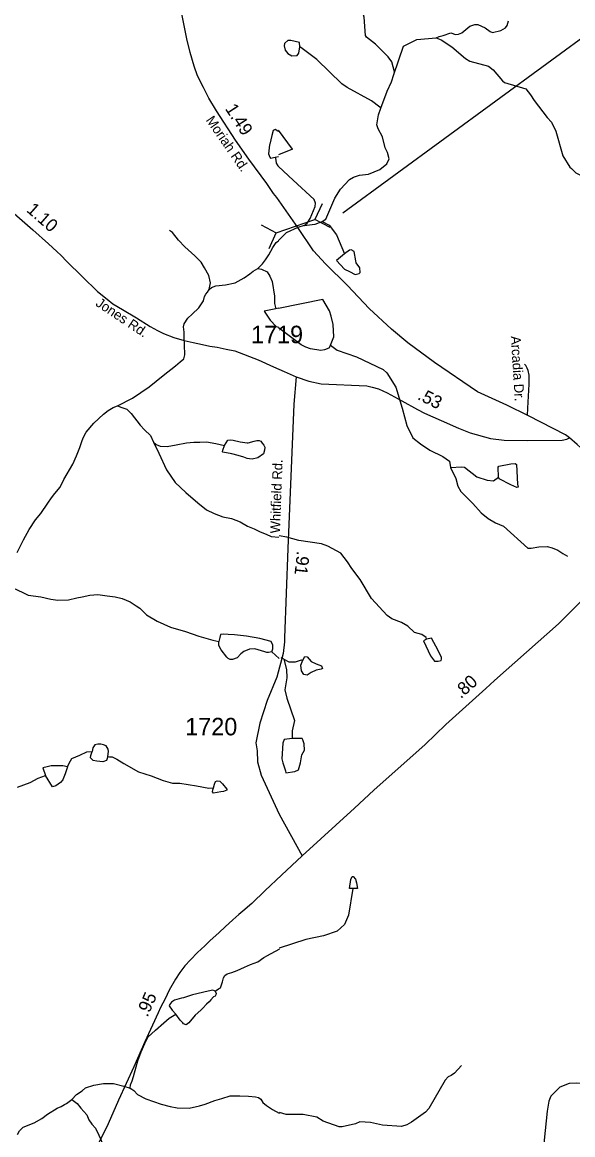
# Model space of a CAD drawing. Extents: x 1950930 to 2061844, y 904556 to 1017002.
# Drawn here: x 2034415 to 2039763, y 929421 to 940233 of the extents above; entities that cross this region are included whole.
import ezdxf

# ---------------------------------------------------------------- set-up
doc = ezdxf.new("R2010")
doc.units = 0
for name, color, linetype in [('Exist Hydrographic Creek Single Shore', 7, 'Continuous'), ('Exist Hydrographic Misc Water Feature', 7, 'Continuous'), ('Exist Road Non-System Type 51', 7, 'Continuous'), ('Exist Road Non-System Type 51 Label', 7, 'Continuous'), ('Exist Road Primary US Structure Standard Bridge CELL', 7, 'Continuous'), ('Exist Road Secondary Structure Culvert Number Label', 7, 'Continuous'), ('Exist Road Secondary Structure Pipe CELL', 7, 'Continuous'), ('Exist Road Secondary Type 51 Attributed', 7, 'Continuous'), ('Exist Road Secondary Type 51 Label', 7, 'Continuous'), ('Exist Road Secondary Type 51 Number Label', 7, 'Continuous')]:
    doc.layers.add(name, color=color, linetype=linetype)

msp = doc.modelspace()

# ---------------------------------------------------------------- linework, layer by layer
at = {"layer": 'Exist Hydrographic Creek Single Shore'}
for points in [[(2038436, 940082), (2038464, 940095), (2038504, 940104), (2038578, 940132), (2038624, 940114), (2038654, 940116), (2038686, 940132), (2038764, 940196), (2038810, 940212), (2038841, 940212), (2038912, 940180), (2038962, 940143), (2038982, 940135), (2039064, 940153), (2039108, 940179), (2039126, 940203), (2039139, 940247)], [(2038026, 939725), (2038120, 940001), (2038248, 940065), (2038436, 940082)], [(2037897, 939398), (2037961, 939565), (2038001, 939655), (2038026, 939725)], [(2037329, 938297), (2037363, 938320), (2037451, 938524), (2037506, 938610), (2037594, 938706), (2037632, 938728), (2037690, 938746), (2037778, 938758), (2037888, 938801), (2037958, 938857), (2037980, 938907), (2037962, 938969), (2037942, 939012), (2037914, 939120), (2037873, 939196), (2037861, 939236), (2037875, 939333), (2037897, 939398)], [(2037155, 938259), (2037091, 938237), (2036980, 938187), (2036903, 938111)], [(2037155, 938259), (2037231, 938267), (2037261, 938271), (2037329, 938297)], [(2036702, 937841), (2036750, 937885), (2036778, 937925), (2036810, 937973), (2036848, 938045), (2036882, 938093), (2036904, 938110)], [(2036230, 937635), (2036254, 937657), (2036294, 937673), (2036390, 937681), (2036482, 937701), (2036570, 937749), (2036626, 937789), (2036658, 937813), (2036702, 937841)], [(2035341, 936504), (2035485, 936581), (2035649, 936689), (2035783, 936801), (2035902, 936893), (2035950, 936933), (2035983, 936961), (2035994, 937001), (2035990, 937097), (2035986, 937173), (2035986, 937221), (2035982, 937273), (2035988, 937301), (2036022, 937357), (2036064, 937397), (2036130, 937459), (2036174, 937527), (2036186, 937567), (2036198, 937591), (2036214, 937611), (2036230, 937635)], [(2034364, 935080), (2034427, 935204), (2034483, 935304), (2034543, 935396), (2034595, 935460), (2034663, 935560), (2034699, 935612), (2034731, 935652), (2034783, 935716), (2034819, 935788), (2034905, 935940), (2034941, 936020), (2034973, 936100), (2034993, 936160), (2035005, 936196), (2035037, 936248), (2035109, 936336), (2035205, 936425), (2035249, 936460), (2035297, 936489), (2035341, 936504)], [(2037627, 931814), (2037584, 931554), (2037544, 931466), (2037474, 931400), (2037342, 931355), (2037170, 931319), (2036912, 931236)], [(2036290, 930817), (2036322, 930841), (2036342, 930849), (2036360, 930909), (2036370, 930945), (2036382, 930969), (2036406, 930985), (2036450, 930997), (2036502, 931017), (2036574, 931049), (2036632, 931077), (2036704, 931101), (2036762, 931145), (2036798, 931165), (2036826, 931181), (2036882, 931209), (2036910, 931225), (2036914, 931227)], [(2035463, 929874), (2035467, 929906), (2035483, 929946), (2035495, 929986), (2035522, 930083), (2035538, 930139), (2035570, 930227), (2035606, 930309), (2035634, 930369), (2035710, 930437), (2035790, 930508), (2035842, 930553), (2035906, 930593)], [(2038681, 930096), (2038613, 930020), (2038581, 929996), (2038553, 929984), (2038523, 929951), (2038365, 929677), (2038331, 929641), (2038196, 929545), (2038152, 929517), (2038100, 929501), (2037916, 929513), (2037798, 929540), (2037694, 929548), (2037652, 929528), (2037522, 929498), (2037494, 929500), (2037338, 929555), (2037275, 929593), (2037143, 929619), (2036979, 929619), (2036915, 929637)], [(2034897, 929764), (2034941, 929812), (2034996, 929848), (2035029, 929876), (2035109, 929904), (2035205, 929918), (2035302, 929918), (2035403, 929894), (2035463, 929874)], [(2035463, 929874), (2035479, 929866), (2035499, 929850), (2035535, 929814), (2035615, 929770), (2035763, 929719), (2035851, 929697), (2035919, 929683), (2036035, 929681), (2036135, 929703), (2036191, 929719), (2036287, 929755), (2036355, 929775), (2036435, 929799), (2036527, 929799), (2036614, 929795), (2036681, 929791), (2036709, 929783), (2036733, 929767), (2036753, 929735), (2036789, 929705), (2036845, 929667), (2036909, 929631), (2036915, 929627)]]:
    msp.add_lwpolyline(points, dxfattribs=at)
at = {"layer": 'Exist Hydrographic Misc Water Feature'}
for points in [[(2038026, 939725), (2038031, 939753), (2038004, 939849), (2037968, 939897), (2037848, 940021), (2037760, 940088), (2037748, 940104), (2037735, 940282), (2037623, 940708), (2037621, 940748)], [(2036964, 940027), (2036958, 940003), (2036968, 939963), (2036994, 939929)], [(2037110, 939993), (2037108, 940037), (2037024, 940057), (2036996, 940055), (2036966, 940031), (2036964, 940027)], [(2036994, 939929), (2037034, 939907), (2037086, 939911), (2037102, 939933), (2037110, 939993)], [(2037897, 939398), (2037889, 939408), (2037809, 939470), (2037571, 939598), (2037521, 939634), (2037276, 939871), (2037122, 939987), (2037110, 939993)], [(2038436, 940082), (2038484, 940064), (2038588, 939996), (2038722, 939880), (2038762, 939856), (2038944, 939805), (2038990, 939770), (2039081, 939663), (2039101, 939647), (2039307, 939587), (2039353, 939529), (2039387, 939473), (2039513, 939309), (2039557, 939262), (2039598, 939174), (2039666, 938936), (2039734, 938826), (2039750, 938812)], [(2036903, 939173), (2036897, 939174), (2036871, 939190), (2036851, 939181), (2036839, 939133), (2036819, 939050), (2036817, 939041), (2036807, 938953), (2036819, 938922), (2036827, 938913), (2036871, 938921)], [(2037040, 938999), (2036903, 939185)], [(2036871, 938921), (2036903, 938927)], [(2036871, 938921), (2036877, 938893), (2036883, 938865), (2036899, 938838), (2036903, 938833)], [(2037040, 938999), (2036904, 938945)], [(2037155, 938259), (2037181, 938281), (2037211, 938327), (2037259, 938443), (2037265, 938475), (2037251, 938511), (2037045, 938697), (2036904, 938831)], [(2039750, 938812), (2039794, 938770), (2039991, 938670), (2040057, 938602), (2040093, 938519), (2040115, 938375), (2040117, 938307), (2040109, 938221), (2040074, 938063), (2040078, 938026), (2040100, 937965), (2040204, 937837), (2040344, 937689), (2040446, 937623), (2040577, 937476), (2040717, 937394), (2040751, 937368), (2040777, 937332), (2040877, 937108), (2040885, 937098)], [(2037329, 938297), (2037395, 938261), (2037467, 938166), (2037544, 937982)], [(2036230, 937635), (2036242, 937701), (2036226, 937773), (2036186, 937845), (2036154, 937903), (2036092, 937963), (2035994, 938051), (2035934, 938115), (2035874, 938191), (2035846, 938211)], [(2037544, 937982), (2037466, 937918), (2037546, 937834), (2037594, 937810)], [(2037660, 937896), (2037654, 937914), (2037638, 938006), (2037610, 938022), (2037594, 938018), (2037544, 937982)], [(2036702, 937841), (2036738, 937833), (2036794, 937809), (2036820, 937765), (2036842, 937713), (2036866, 937572), (2036866, 937499), (2036878, 937448)], [(2037594, 937810), (2037648, 937782), (2037688, 937790), (2037696, 937802), (2037694, 937846), (2037660, 937896)], [(2037409, 937094), (2037441, 937176), (2037435, 937296), (2037417, 937378), (2037399, 937430), (2037335, 937538), (2036905, 937451)], [(2036878, 937448), (2036766, 937427), (2036822, 937337), (2036882, 937277), (2036906, 937269)], [(2036906, 937454), (2036878, 937448)], [(2037409, 937094), (2037393, 937065), (2037351, 937051), (2037314, 937043), (2037214, 937061), (2037170, 937077), (2037125, 937099), (2036905, 937263)], [(2037409, 937094), (2037475, 937046), (2037662, 936982), (2037920, 936859), (2037958, 936825), (2038044, 936687), (2038107, 936483), (2038151, 936315), (2038209, 936195), (2038283, 936135), (2038375, 936075), (2038501, 936012), (2038564, 935968), (2038574, 935906)], [(2035341, 936504), (2035381, 936488), (2035429, 936472), (2035473, 936432), (2035561, 936317), (2035603, 936273), (2035659, 936217), (2035691, 936153)], [(2035691, 936153), (2035715, 936129), (2035755, 936113), (2035823, 936109), (2035911, 936125), (2036011, 936147), (2036083, 936151), (2036139, 936151), (2036203, 936155), (2036295, 936139), (2036379, 936121)], [(2035691, 936153), (2035743, 936045), (2035815, 935885), (2035899, 935761), (2036003, 935663), (2036119, 935563), (2036203, 935495), (2036279, 935459), (2036363, 935427), (2036447, 935411), (2036531, 935379), (2036604, 935335), (2036667, 935311), (2036727, 935281), (2036783, 935257), (2036832, 935237), (2036907, 935229)], [(2036379, 936121), (2036395, 936147), (2036413, 936171), (2036435, 936175), (2036465, 936171), (2036531, 936155), (2036601, 936147), (2036611, 936147), (2036667, 936163), (2036695, 936169), (2036715, 936169), (2036731, 936163), (2036747, 936143), (2036763, 936123), (2036771, 936103), (2036769, 936075), (2036759, 936039), (2036703, 935999), (2036647, 935987), (2036623, 935991), (2036599, 935995), (2036567, 936007), (2036511, 936023), (2036451, 936039), (2036363, 936055), (2036361, 936059), (2036363, 936075), (2036379, 936121)], [(2038574, 935906), (2038681, 935912), (2038710, 935908), (2038830, 935816), (2038932, 935782), (2038992, 935778), (2039042, 935811)], [(2038574, 935906), (2038626, 935800), (2038648, 935724), (2038676, 935672), (2038792, 935556), (2038872, 935464), (2038941, 935412), (2039013, 935368), (2039091, 935335), (2039327, 935123), (2039359, 935121), (2039435, 935135), (2039515, 935137), (2039563, 935126), (2039619, 935102), (2039665, 935070), (2039711, 935046)], [(2039042, 935811), (2039038, 935911), (2039046, 935919), (2039160, 935941)], [(2039160, 935941), (2039202, 935945), (2039218, 935935), (2039226, 935743), (2039234, 935715), (2039220, 935711), (2039162, 935739)], [(2039162, 935739), (2039048, 935795), (2039042, 935811)], [(2038343, 934239), (2038339, 934255), (2038297, 934283), (2038225, 934301), (2038162, 934365), (2038099, 934401), (2038006, 934437), (2037961, 934468), (2037808, 934634), (2037698, 934818), (2037618, 934926), (2037575, 934990), (2037511, 935072), (2037383, 935142), (2037323, 935163), (2037103, 935197), (2036985, 935229), (2036909, 935241)], [(2034324, 934736), (2034420, 934692), (2034472, 934664), (2034596, 934648), (2034692, 934628), (2034760, 934616), (2034864, 934620), (2034944, 934640), (2034996, 934648), (2035072, 934664), (2035148, 934672), (2035240, 934660), (2035316, 934649), (2035384, 934632), (2035464, 934600), (2035520, 934561), (2035558, 934540), (2035622, 934473), (2035726, 934413), (2035854, 934355), (2036002, 934311), (2036130, 934267), (2036266, 934227), (2036326, 934215)], [(2036838, 934115), (2036850, 934143), (2036850, 934179), (2036834, 934215), (2036722, 934243), (2036594, 934267), (2036478, 934279), (2036414, 934283), (2036370, 934287), (2036342, 934283), (2036334, 934255), (2036326, 934215)], [(2036838, 934115), (2036806, 934107), (2036790, 934107), (2036770, 934115), (2036674, 934143), (2036622, 934139), (2036566, 934119), (2036538, 934095), (2036502, 934055), (2036458, 934039), (2036434, 934039), (2036414, 934051), (2036402, 934063), (2036346, 934135), (2036326, 934175), (2036324, 934199), (2036326, 934215)], [(2038343, 934239), (2038313, 934221), (2038381, 934075)], [(2038455, 934129), (2038391, 934247), (2038343, 934239)], [(2036838, 934115), (2036910, 934051)], [(2036955, 934043), (2036929, 934055)], [(2036955, 934043), (2036983, 933943), (2036984, 933863), (2036966, 933745), (2036986, 933663), (2037060, 933447), (2037037, 933347), (2037037, 933271)], [(2036955, 934043), (2037005, 934019), (2037069, 934019), (2037127, 934037), (2037139, 934035)], [(2037139, 934035), (2037161, 934069), (2037181, 934065), (2037223, 934021), (2037269, 933997)], [(2038381, 934075), (2038419, 934023), (2038455, 934023), (2038483, 934032), (2038489, 934044), (2038489, 934059), (2038455, 934129)], [(2037222, 933915), (2037181, 933889), (2037150, 933893), (2037129, 933929), (2037121, 933985), (2037139, 934035)], [(2037269, 933997), (2037321, 933979), (2037331, 933953), (2037319, 933947), (2037271, 933937), (2037222, 933915)], [(2035245, 933098), (2035253, 933146), (2035249, 933170), (2035229, 933202), (2035205, 933210), (2035177, 933218), (2035149, 933218), (2035121, 933210), (2035101, 933182), (2035093, 933146)], [(2037037, 933271), (2036959, 933264), (2036945, 933227), (2036937, 933075), (2036945, 933037)], [(2037117, 933035), (2037131, 933113), (2037157, 933159), (2037155, 933219), (2037141, 933259), (2037133, 933273), (2037037, 933271)], [(2034853, 932998), (2034869, 933034), (2034897, 933078), (2034973, 933110), (2035041, 933142), (2035093, 933146)], [(2035245, 933098), (2035233, 933058), (2035197, 933046), (2035139, 933052), (2035105, 933058), (2035077, 933086), (2035081, 933106), (2035085, 933118), (2035093, 933146)], [(2035245, 933098), (2035261, 933094), (2035289, 933094), (2035333, 933070), (2035401, 933031), (2035543, 932947), (2035667, 932909), (2035783, 932864), (2035875, 932837), (2035947, 932837), (2036107, 932813), (2036227, 932789), (2036271, 932793)], [(2034853, 932998), (2034809, 933006), (2034697, 933006), (2034657, 932998), (2034613, 932986), (2034641, 932914)], [(2034853, 932998), (2034833, 932930), (2034813, 932882), (2034809, 932870), (2034785, 932846), (2034741, 932814), (2034709, 932802), (2034641, 932914)], [(2036945, 933037), (2036973, 932959), (2036975, 932939), (2037063, 932951), (2037097, 932967), (2037117, 933035)], [(2034369, 932798), (2034493, 932846), (2034569, 932886), (2034641, 932914)], [(2036271, 932793), (2036283, 932829), (2036291, 932853), (2036307, 932861), (2036333, 932857), (2036335, 932857), (2036359, 932833), (2036403, 932781), (2036403, 932769), (2036371, 932757), (2036345, 932753), (2036271, 932741), (2036263, 932753), (2036267, 932773), (2036271, 932793)], [(2037627, 931814), (2037595, 931814), (2037607, 931902)], [(2037607, 931902), (2037619, 931932), (2037631, 931932), (2037651, 931904)], [(2037651, 931904), (2037661, 931870), (2037671, 931814), (2037627, 931814)], [(2036290, 930817), (2036282, 930821), (2036266, 930825), (2036222, 930817), (2036070, 930781), (2035982, 930753), (2035962, 930749), (2035938, 930741), (2035894, 930729), (2035866, 930709), (2035854, 930697), (2035846, 930685), (2035842, 930673), (2035870, 930633), (2035906, 930593)], [(2036290, 930817), (2036294, 930801), (2036298, 930797), (2036294, 930781), (2036290, 930769), (2036274, 930761), (2036246, 930733), (2036230, 930713), (2036206, 930689), (2036170, 930653), (2036150, 930633), (2036094, 930585), (2036034, 930509), (2036006, 930489), (2035982, 930501), (2035974, 930509), (2035950, 930535), (2035906, 930593)], [(2034367, 929424), (2034389, 929460), (2034425, 929496), (2034529, 929536), (2034605, 929580), (2034661, 929620), (2034753, 929680), (2034793, 929696), (2034825, 929716), (2034845, 929724), (2034897, 929764)], [(2034897, 929764), (2034949, 929724), (2034985, 929680), (2035041, 929616), (2035061, 929568), (2035089, 929524), (2035125, 929484), (2035157, 929418), (2035177, 929374), (2035189, 929348), (2035215, 929298)]]:
    msp.add_lwpolyline(points, dxfattribs=at)
at = {"layer": 'Exist Road Non-System Type 51'}
msp.add_lwpolyline([(2039324, 936411), (2039327, 936483), (2039332, 936599), (2039338, 936717), (2039340, 936761), (2039338, 936805), (2039330, 936848), (2039319, 936870), (2039306, 936897), (2039293, 936912)], dxfattribs=at)
at = {"layer": 'Exist Road Secondary Structure Culvert Number Label'}
msp.add_line((2037528, 938381), (2040010, 940199), dxfattribs=at)
at = {"layer": 'Exist Road Secondary Structure Pipe CELL'}
for p, q in [((2037327, 938467), (2037258, 938315)), ((2036735, 938265), (2036883, 938187)), ((2036883, 938187), (2037258, 938315)), ((2037406, 938238), (2037258, 938315)), ((2036813, 938036), (2036883, 938187))]:
    msp.add_line(p, q, dxfattribs=at)
at = {"layer": 'Exist Road Secondary Type 51 Attributed'}
for points in [[(2039730, 936196), (2039694, 936224), (2039333, 936408), (2039124, 936512), (2038837, 936643), (2038421, 936928), (2038162, 937118), (2038001, 937250), (2037784, 937451), (2037576, 937674), (2037362, 937887), (2037243, 938012), (2037091, 938237), (2036888, 938530), (2036855, 938569), (2036792, 938667), (2036616, 938903), (2036486, 939086), (2036301, 939372), (2036227, 939495), (2036174, 939599), (2036116, 939714), (2036085, 939805), (2036047, 939939), (2036015, 940071), (2035943, 940429)], [(2034335, 938375), (2034517, 938217), (2034670, 938080), (2034751, 938006), (2034793, 937967), (2034846, 937912), (2035000, 937758), (2035144, 937615), (2035239, 937543), (2035295, 937498), (2035387, 937443), (2035525, 937362), (2035657, 937278), (2035729, 937236), (2035786, 937207), (2035888, 937168), (2035989, 937140), (2036076, 937121), (2036167, 937101), (2036237, 937085), (2036308, 937075), (2036397, 937055), (2036481, 937039), (2036706, 936953), (2036856, 936885), (2036959, 936840), (2037076, 936787)], [(2037076, 936787), (2037054, 936523), (2036996, 935118), (2036964, 934252), (2036961, 934213), (2036949, 934099), (2036888, 933869), (2036795, 933643), (2036723, 933421), (2036684, 933231), (2036696, 933153), (2036699, 933047), (2036735, 932915), (2036912, 932538), (2037135, 932132)], [(2037076, 936787), (2037200, 936744), (2037318, 936720), (2037761, 936699), (2037813, 936688), (2037877, 936670), (2037961, 936633), (2038103, 936553), (2038253, 936470), (2038323, 936434), (2038483, 936363), (2038652, 936288), (2038767, 936242), (2038964, 936188), (2039098, 936172), (2039322, 936169), (2039659, 936172), (2039707, 936180), (2039730, 936196)], [(2040257, 934999), (2040195, 935218), (2040098, 935583), (2040061, 935725), (2040000, 935872), (2039958, 935945), (2039891, 936035), (2039840, 936096), (2039805, 936129), (2039730, 936196)], [(2040257, 934999), (2040049, 934795), (2039952, 934708), (2039811, 934575), (2039626, 934387), (2039003, 933836), (2038919, 933758), (2038531, 933408), (2038328, 933214), (2037831, 932769), (2037642, 932594), (2037135, 932132)], [(2037135, 932132), (2036934, 931943), (2036775, 931796), (2036644, 931668), (2036557, 931594), (2036520, 931562), (2036460, 931509), (2036387, 931443), (2036328, 931388), (2036238, 931306), (2036187, 931258), (2036116, 931193), (2036048, 931121), (2035995, 931063), (2035945, 930997), (2035903, 930932), (2035842, 930827), (2035802, 930741), (2035758, 930658), (2035736, 930606), (2035607, 930324), (2035498, 930080), (2035349, 929756), (2035250, 929527), (2035220, 929465), (2035155, 929340)], [(2041024, 929915), (2040958, 929878), (2039797, 929922), (2039728, 929918), (2039637, 929883), (2039549, 929795), (2039529, 929747), (2039513, 929651), (2039242, 927015)]]:
    msp.add_lwpolyline(points, dxfattribs=at)

# ---------------------------------------------------------------- texts
at = {"layer": 'Exist Road Non-System Type 51 Label'}
msp.add_text('Arcadia Dr.', height=95, rotation=273.5786, dxfattribs=at).set_placement((2039161, 937182))
at = {"layer": 'Exist Road Primary US Structure Standard Bridge CELL'}
for s, rotation, p in [('1.49', 302.9779, (2036381, 939393)), ('1.10', 318.6679, (2034448, 938399)), ('.53', 333.3699, (2038246, 936573)), ('.91', 263.9192, (2037084, 935098)), ('.80', 41.9871, (2038676, 933654)), ('.95', 66.0062, (2035631, 930558))]:
    msp.add_text(s, height=125, rotation=rotation, dxfattribs=at).set_placement(p)
at = {"layer": 'Exist Road Secondary Type 51 Label'}
for s, rotation, p in [('Moriah Rd.', 304.6218, (2036194, 939282)), ('Jones Rd.', 326.2877, (2035120, 937484)), ('Whitfield Rd.', 87.9101, (2036918, 935264))]:
    msp.add_text(s, height=95, rotation=rotation, dxfattribs=at).set_placement(p)
at = {"layer": 'Exist Road Secondary Type 51 Number Label'}
for s, p in [('1719', (2036637, 937114)), ('1720', (2035998, 933303))]:
    msp.add_text(s, height=170, dxfattribs=at).set_placement(p)

doc.saveas('drawing.dxf')
